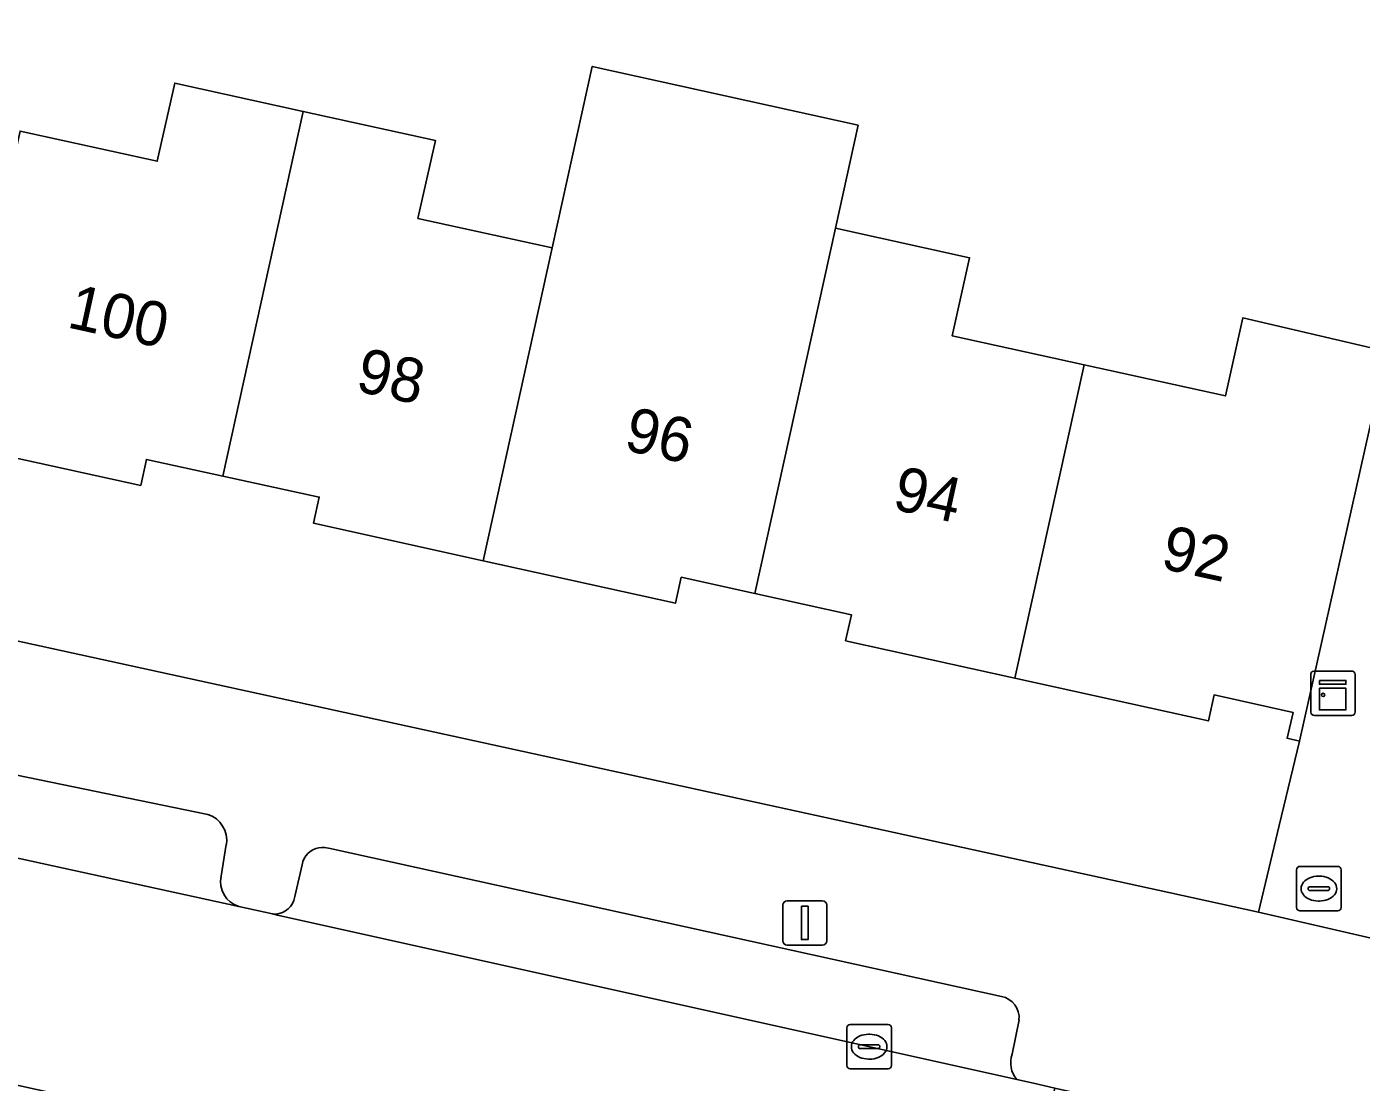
# Model space of a CAD drawing. Extents: x 162172 to 163187, y 382874 to 383685.
# Drawn here: x 162745.12 to 162775.17, y 383157.19 to 383180.96 of the extents above; entities that cross this region are included whole.
import ezdxf

# ---------------------------------------------------------------- set-up
doc = ezdxf.new("R2010")
doc.units = 0
for name, color, linetype in [('IMGEO_Brandkraan', 7, 'Continuous'), ('IMGEO_Erf', 7, 'Continuous'), ('IMGEO_Kast', 7, 'Continuous'), ('IMGEO_Kolk', 7, 'Continuous'), ('IMGEO_Lichtmast', 7, 'Continuous'), ('IMGEO_Pand', 7, 'Continuous'), ('IMGEO_Pand_nummerreeks', 7, 'Continuous'), ('IMGEO_Parkeervlak_open', 7, 'Continuous'), ('IMGEO_Rijbaan_lokaal_open', 7, 'Continuous'), ('IMGEO_Voetpad_open', 7, 'Continuous')]:
    doc.layers.add(name, color=color, linetype=linetype)

msp = doc.modelspace()

# ---------------------------------------------------------------- linework, layer by layer
at = {"layer": 'IMGEO_Brandkraan'}
for p, q in [((162773.787, 383162.052), (162774.639, 383162.052)), ((162773.712, 383161.126), (162773.712, 383161.978)), ((162774.2, 383161.832), (162774.225, 383161.832)), ((162774.713, 383161.978), (162774.713, 383161.126)), ((162773.971, 383161.546), (162773.971, 383161.558)), ((162774.409, 383161.509), (162774.011, 383161.509)), ((162774.014, 383161.595), (162774.412, 383161.595)), ((162774.455, 383161.558), (162774.455, 383161.546)), ((162774.223, 383161.272), (162774.198, 383161.272)), ((162774.639, 383161.052), (162773.787, 383161.052))]:
    msp.add_line(p, q, dxfattribs=at)
for points in [[(162773.787, 383162.052), (162774.639, 383162.052)], [(162773.712, 383161.126), (162773.712, 383161.978)], [(162774.713, 383161.978), (162774.713, 383161.126)], [(162774.639, 383161.052), (162773.787, 383161.052)]]:
    msp.add_lwpolyline(points, dxfattribs=at)
for centre, radius, start, end in [((162773.789, 383161.976), 0.0765, 91.552, 178.448), ((162773.789, 383161.976), 0.0765, 91.552, 178.448), ((162774.637, 383161.976), 0.0765, 1.552, 88.448), ((162774.637, 383161.976), 0.0765, 1.552, 88.448), ((162774.011, 383161.555), 0.0403, 85.8775, 175.7526), ((162774.008, 383161.545), 0.0366, 178.938, 274.7102), ((162774.412, 383161.552), 0.043, 264.8664, 352.4533), ((162774.416, 383161.557), 0.0386, 1.7309, 96.639), ((162773.789, 383161.128), 0.0765, 181.552, 268.448), ((162773.789, 383161.128), 0.0765, 181.552, 268.448), ((162774.637, 383161.128), 0.0765, 271.552, 358.448), ((162774.637, 383161.128), 0.0765, 271.552, 358.448)]:
    msp.add_arc(centre, radius, start, end, dxfattribs=at)
for centre, major_axis, ratio, start_param, end_param in [((162774.199, 383161.552), (-0.387, 0.002), 0.722429, 4.712389, 7.853982), ((162774.224, 383161.552), (-0.39, 0.002), 0.717154, 1.570796, 4.712389)]:
    msp.add_ellipse(centre, major_axis=major_axis, ratio=ratio, start_param=start_param, end_param=end_param, dxfattribs=at)
at = {"layer": 'IMGEO_Erf'}
for points in [[(162744.972, 383178.611), (162748.06, 383177.932), (162748.454, 383179.69), (162751.349, 383179.054), (162754.324, 383178.4), (162753.931, 383176.642), (162756.951, 383175.978), (162757.855, 383180.068), (162763.839, 383178.742), (162763.327, 383176.422), (162766.349, 383175.758), (162765.956, 383174), (162768.928, 383173.347), (162772.109, 383172.648), (162772.503, 383174.405), (162775.742, 383173.645), (162777.468, 383181.385)], [(162730.7, 383170.234), (162770.835, 383161.462), (162772.85, 383161.022), (162773.32, 383162.973), (162773.778, 383164.873), (162773.496, 383164.937), (162773.632, 383165.521), (162771.855, 383165.914), (162771.726, 383165.328), (162767.37, 383166.291), (162763.559, 383167.133), (162763.689, 383167.719), (162761.511, 383168.199), (162759.856, 383168.563), (162759.726, 383167.977), (162755.395, 383168.936), (162751.579, 383169.781), (162751.709, 383170.367), (162749.536, 383170.842), (162747.817, 383171.218), (162747.689, 383170.632), (162743.416, 383171.565)]]:
    msp.add_lwpolyline(points, dxfattribs=at)
at = {"layer": 'IMGEO_Kast'}
for p, q in [((162774.028, 383165.525), (162774.028, 383166.366)), ((162774.028, 383166.366), (162774.028, 383165.525)), ((162774.103, 383166.45), (162774.944, 383166.45)), ((162774.944, 383166.45), (162774.103, 383166.45)), ((162775.028, 383166.375), (162775.028, 383165.534)), ((162775.028, 383165.534), (162775.028, 383166.375)), ((162774.953, 383165.45), (162774.112, 383165.45)), ((162774.112, 383165.45), (162774.953, 383165.45))]:
    msp.add_line(p, q, dxfattribs=at)
for points in [[(162774.223, 383166.24), (162774.823, 383166.24), (162774.823, 383166.155), (162774.223, 383166.155), (162774.223, 383166.24)], [(162774.223, 383166.065), (162774.823, 383166.065), (162774.823, 383165.576), (162774.223, 383165.576), (162774.223, 383166.065)]]:
    msp.add_lwpolyline(points, dxfattribs=at)
msp.add_circle((162774.307, 383165.914), 0.0377, dxfattribs=at)
for centre, start, end in [((162774.106, 383166.372), 92.4484, 184.2845), ((162774.106, 383166.372), 92.4484, 184.2845), ((162774.95, 383166.372), 2.4484, 94.2845), ((162774.95, 383166.372), 2.4484, 94.2845), ((162774.106, 383165.528), 182.4484, 274.2845), ((162774.106, 383165.528), 182.4484, 274.2845), ((162774.95, 383165.528), 272.4484, 4.2845), ((162774.95, 383165.528), 272.4484, 4.2845)]:
    msp.add_arc(centre, 0.0779, start, end, dxfattribs=at)
at = {"layer": 'IMGEO_Kolk'}
for p, q in [((162763.587, 383157.566), (162763.587, 383158.418)), ((162763.662, 383158.492), (162764.514, 383158.492)), ((162764.588, 383158.418), (162764.588, 383157.566)), ((162764.075, 383158.272), (162764.1, 383158.272)), ((162763.846, 383157.986), (162763.846, 383157.998)), ((162764.284, 383157.949), (162763.886, 383157.949)), ((162763.889, 383158.035), (162764.287, 383158.035)), ((162764.33, 383157.998), (162764.33, 383157.986)), ((162764.514, 383157.492), (162763.662, 383157.492)), ((162764.098, 383157.712), (162764.073, 383157.712))]:
    msp.add_line(p, q, dxfattribs=at)
for points in [[(162763.587, 383157.566), (162763.587, 383158.418)], [(162763.662, 383158.492), (162764.514, 383158.492)], [(162764.588, 383158.418), (162764.588, 383157.566)], [(162764.514, 383157.492), (162763.662, 383157.492)]]:
    msp.add_lwpolyline(points, dxfattribs=at)
for centre, radius, start, end in [((162763.664, 383158.416), 0.0765, 91.552, 178.448), ((162763.664, 383158.416), 0.0765, 91.552, 178.448), ((162764.512, 383158.416), 0.0765, 1.552, 88.448), ((162764.512, 383158.416), 0.0765, 1.552, 88.448), ((162763.886, 383157.995), 0.0403, 85.8775, 175.7526), ((162763.883, 383157.985), 0.0366, 178.938, 274.7102), ((162764.287, 383157.992), 0.043, 264.8664, 352.4533), ((162764.291, 383157.997), 0.0386, 1.7309, 96.639), ((162763.664, 383157.568), 0.0765, 181.552, 268.448), ((162763.664, 383157.568), 0.0765, 181.552, 268.448), ((162764.512, 383157.568), 0.0765, 271.552, 358.448), ((162764.512, 383157.568), 0.0765, 271.552, 358.448)]:
    msp.add_arc(centre, radius, start, end, dxfattribs=at)
for centre, major_axis, ratio, start_param, end_param in [((162764.074, 383157.992), (-0.387, 0.002), 0.722429, 4.712389, 7.853982), ((162764.099, 383157.992), (-0.39, 0.002), 0.717154, 1.570796, 4.712389)]:
    msp.add_ellipse(centre, major_axis=major_axis, ratio=ratio, start_param=start_param, end_param=end_param, dxfattribs=at)
at = {"layer": 'IMGEO_Lichtmast'}
for p, q in [((162762.143, 383160.378), (162762.143, 383161.178)), ((162762.143, 383161.178), (162762.143, 383160.378)), ((162762.243, 383161.278), (162763.033, 383161.278)), ((162763.033, 383161.278), (162762.243, 383161.278)), ((162763.133, 383161.178), (162763.133, 383160.378)), ((162763.133, 383160.378), (162763.133, 383161.178)), ((162763.033, 383160.278), (162762.243, 383160.278)), ((162762.243, 383160.278), (162763.033, 383160.278))]:
    msp.add_line(p, q, dxfattribs=at)
msp.add_lwpolyline([(162762.563, 383161.153), (162762.713, 383161.153), (162762.713, 383160.403), (162762.563, 383160.403), (162762.563, 383161.153)], dxfattribs=at)
for centre, start, end in [((162762.243, 383161.178), 90, 180), ((162762.243, 383161.178), 90, 180), ((162763.033, 383161.178), 0, 90), ((162763.033, 383161.178), 360, 90), ((162762.243, 383160.378), 180, 270), ((162762.243, 383160.378), 180, 270), ((162763.033, 383160.378), 270, 0), ((162763.033, 383160.378), 270, 0)]:
    msp.add_arc(centre, 0.1, start, end, dxfattribs=at)
at = {"layer": 'IMGEO_Pand'}
for points in [[(162763.327, 383176.422), (162763.839, 383178.742), (162757.855, 383180.068), (162756.951, 383175.978), (162755.395, 383168.936), (162759.726, 383167.977), (162759.856, 383168.563), (162761.511, 383168.199)], [(162749.536, 383170.842), (162751.349, 383179.054), (162748.454, 383179.69), (162748.06, 383177.932), (162744.972, 383178.611), (162743.416, 383171.565), (162747.689, 383170.632), (162747.817, 383171.218)], [(162749.536, 383170.842), (162751.709, 383170.367), (162751.579, 383169.781), (162755.395, 383168.936), (162756.951, 383175.978), (162753.931, 383176.642), (162754.324, 383178.4), (162751.349, 383179.054)], [(162763.327, 383176.422), (162761.511, 383168.199), (162763.689, 383167.719), (162763.559, 383167.133), (162767.37, 383166.291), (162768.928, 383173.347), (162765.956, 383174), (162766.349, 383175.758)], [(162768.928, 383173.347), (162767.37, 383166.291), (162771.726, 383165.328), (162771.855, 383165.914), (162773.632, 383165.521), (162773.496, 383164.937), (162773.778, 383164.873), (162775.742, 383173.645), (162772.503, 383174.405), (162772.109, 383172.648)]]:
    msp.add_lwpolyline(points, close=True, dxfattribs=at)
at = {"layer": 'IMGEO_Parkeervlak_open'}
for points in [[(162749.197, 383163.223), (162744.13, 383164.261), (162733.812, 383166.484)], [(162732.589, 383164.93), (162749.898, 383161.148)], [(162749.499, 383161.833), (162749.616, 383162.542)], [(162767.066, 383159.122), (162751.957, 383162.452), (162751.837, 383162.476)], [(162751.37, 383162.23), (162751.342, 383162.159), (162751.326, 383162.084), (162751.162, 383161.376), (162751.133, 383161.287)], [(162750.653, 383160.983), (162750.77, 383160.957), (162767.416, 383157.25)], [(162767.308, 383157.823), (162767.462, 383158.595)]]:
    msp.add_lwpolyline(points, dxfattribs=at)
for centre, radius, start, end in [((162749.011, 383162.639), 0.613, 350.8853, 72.3203), ((162751.776, 383162.026), 0.454, 82.2388, 153.3188), ((162750.067, 383161.705), 0.582, 167.3204, 253.1197), ((162750.711, 383161.423), 0.444, 262.5538, 342.1411), ((162766.979, 383158.645), 0.485, 354.1354, 79.7087), ((162767.848, 383157.628), 0.574, 160.1288, 221.2192)]:
    msp.add_arc(centre, radius, start, end, dxfattribs=at)
at = {"layer": 'IMGEO_Rijbaan_lokaal_open'}
msp.add_lwpolyline([(162750.77, 383160.957), (162750.653, 383160.983), (162749.898, 383161.148), (162732.589, 383164.93), (162731.885, 383165.083), (162730.774, 383165.342), (162727.678, 383165.963), (162726.58, 383161.079), (162730.017, 383160.386), (162735, 383159.308), (162743.362, 383157.464), (162743.584, 383157.415), (162744.873, 383157.13), (162761.601, 383153.44), (162761.987, 383153.355), (162766.11, 383152.445), (162767.183, 383152.197), (162768.266, 383157.061), (162767.785, 383157.168), (162767.416, 383157.25)], close=True, dxfattribs=at)
at = {"layer": 'IMGEO_Voetpad_open'}
for points in [[(162782.365, 383215.07), (162781.983, 383211.95), (162781.226, 383210.118), (162780.513, 383204.262), (162779.819, 383198.555), (162779.124, 383192.847), (162778.411, 383186.991), (162778.336, 383185.296), (162777.468, 383181.385), (162775.742, 383173.645), (162773.778, 383164.873), (162773.32, 383162.973), (162772.85, 383161.022), (162776.756, 383160.123), (162776.985, 383161.147), (162777.568, 383163.694)], [(162789.447, 383157.378), (162788.951, 383157.514), (162788.468, 383157.647), (162780.272, 383159.338), (162776.756, 383160.123), (162772.85, 383161.022), (162770.835, 383161.462), (162730.7, 383170.234)], [(162733.812, 383166.484), (162744.13, 383164.261), (162749.197, 383163.223)], [(162749.616, 383162.542), (162749.499, 383161.833)], [(162751.837, 383162.476), (162751.957, 383162.452), (162767.066, 383159.122)], [(162751.133, 383161.287), (162751.162, 383161.376), (162751.326, 383162.084), (162751.342, 383162.159), (162751.37, 383162.23)], [(162749.898, 383161.148), (162750.653, 383160.983)], [(162767.462, 383158.595), (162767.308, 383157.823)], [(162767.416, 383157.25), (162767.785, 383157.168), (162768.266, 383157.061), (162771.067, 383156.437), (162772.015, 383156.226), (162773.616, 383155.863), (162773.717, 383156.352), (162781.653, 383154.552), (162781.552, 383154.063), (162783.612, 383153.596), (162783.954, 383153.523)]]:
    msp.add_lwpolyline(points, dxfattribs=at)
for centre, radius, start, end in [((162749.011, 383162.639), 0.613, 350.8853, 72.3203), ((162751.776, 383162.026), 0.454, 82.2388, 153.3188), ((162750.067, 383161.705), 0.582, 167.3204, 253.1197), ((162750.711, 383161.423), 0.444, 262.5538, 342.1411), ((162766.979, 383158.645), 0.485, 354.1354, 79.7087), ((162767.848, 383157.628), 0.574, 160.1288, 221.2192)]:
    msp.add_arc(centre, radius, start, end, dxfattribs=at)

# ---------------------------------------------------------------- texts
at = {"layer": 'IMGEO_Pand_nummerreeks'}
for s, rotation, p in [('100', 347.5747, (162746.003, 383174.196)), ('98', 347.5747, (162752.496, 383172.766)), ('96', 347.5725, (162758.538, 383171.435)), ('94', 347.5747, (162764.58, 383170.103)), ('92', 347.5747, (162770.621, 383168.772))]:
    msp.add_text(s, height=1, rotation=rotation, dxfattribs=at).set_placement(p)

doc.saveas('drawing.dxf')
